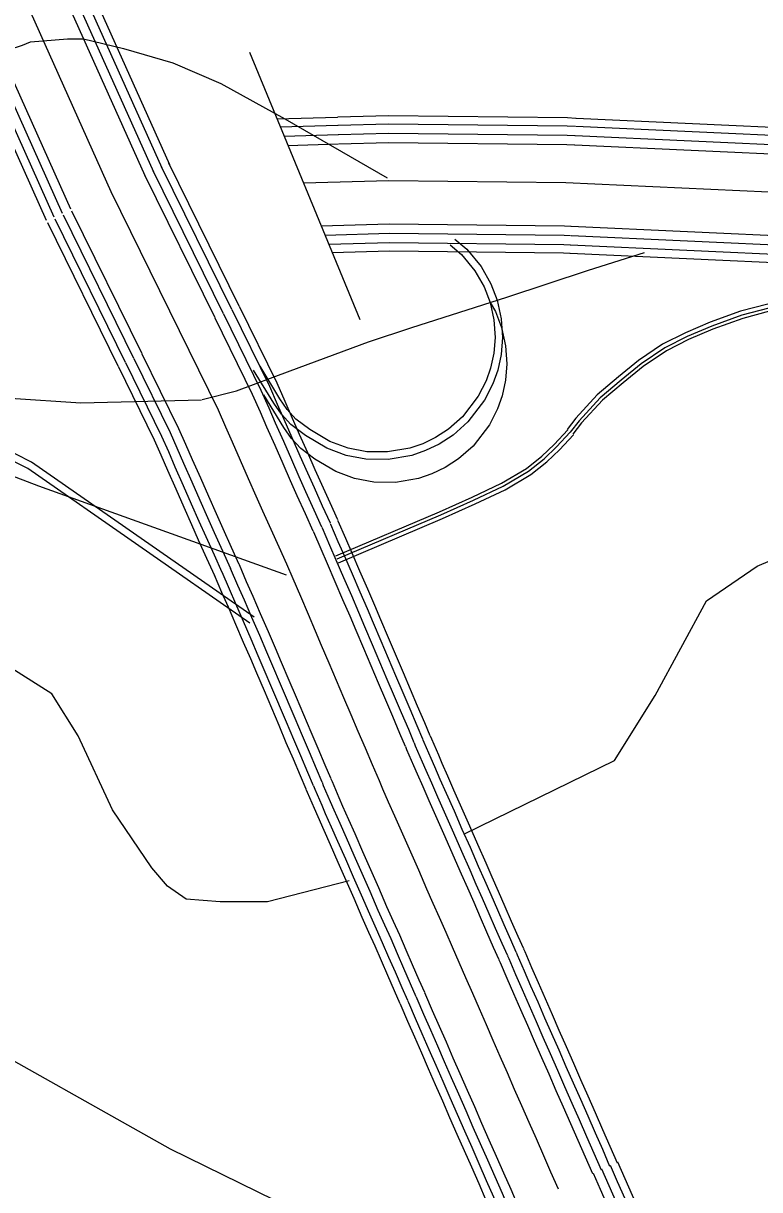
# Model space of a CAD drawing. Extents: x 1788175 to 1969470, y 584502 to 738744.
# Drawn here: x 1848176 to 1849757, y 672144 to 674646 of the extents above; entities that cross this region are included whole.
import ezdxf

# ---------------------------------------------------------------- set-up
doc = ezdxf.new("R2010")
doc.units = 0
for name, color, linetype in [('DESIGN - DRAINAGE - Bridges and Cross Drains Size Text', 7, 'Continuous'), ('DESIGN - TRANSPORTATION - Text', 7, 'Continuous'), ('SURVEY - CENTERLINE - Preliminary', 7, 'Continuous'), ('SURVEY - CENTERLINE - Preliminary Text', 7, 'Continuous'), ('SURVEY - CONTOURS - Index with Text', 7, 'Continuous'), ('SURVEY - DRAINAGE - Area Shapes', 7, 'Continuous'), ('SURVEY - DRAINAGE - Storm Sewer', 7, 'Continuous'), ('SURVEY - NON-TRANSPORTATION - Features', 7, 'Continuous'), ('SURVEY - NON-TRANSPORTATION - Features Text', 7, 'Continuous')]:
    doc.layers.add(name, color=color, linetype=linetype)

msp = doc.modelspace()

# ---------------------------------------------------------------- linework, layer by layer
at = {"layer": 'DESIGN - TRANSPORTATION - Text'}
msp.add_lwpolyline([(1847163, 673119.6), (1847174.3, 673012.2), (1847202.5, 672916), (1847230.8, 672842.5), (1847355.1, 672769), (1847519, 672695.5), (1847778.9, 672616.3), (1848027.6, 672491.9), (1848491, 672231.8), (1848790.5, 672084.8), (1848897.9, 672033.9), (1848988.3, 671983), (1849066, 671895.8)], dxfattribs=at)
at = {"layer": 'SURVEY - CENTERLINE - Preliminary'}
for points in [[(1848850.4, 674444.4), (1848720.4, 674440.8)], [(1849361.6, 674442.3), (1849344.2, 674443.1), (1848959.5, 674447.5), (1848851.3, 674444.5)], [(1849360.8, 674424.8), (1849343.7, 674425.6), (1848959.6, 674430), (1848851.8, 674427)], [(1849861.9, 674419.3), (1849362.4, 674442.3)], [(1848850.9, 674426.9), (1848727.5, 674423.5)], [(1848851.5, 674406.9), (1848735.7, 674403.7)], [(1849359.8, 674404.9), (1849343.1, 674405.6), (1848959.8, 674410), (1848852.4, 674407)], [(1849860.2, 674381.9), (1849360.7, 674404.8)], [(1849861.1, 674401.9), (1849361.6, 674424.8)], [(1848852.1, 674386.7), (1848744, 674383.6)], [(1849358.9, 674384.6), (1849342.5, 674385.3), (1848960, 674389.7), (1848853, 674386.7)], [(1849859.3, 674361.6), (1849359.8, 674384.6)], [(1848777.1, 674303.8), (1848960.6, 674309), (1849340.2, 674304.6), (1850709.8, 674241.7), (1854076.1, 674099.5), (1856048.7, 674012.5), (1857863.8, 673940.2)], [(1849350.9, 674210.3), (1849337.5, 674211), (1848961.4, 674215.3), (1848815.4, 674211.1)], [(1849851.3, 674187.4), (1849351.8, 674210.3)], [(1849350.8, 674190), (1849336.9, 674190.7), (1848961.6, 674195), (1848823.7, 674191.1)], [(1849851.2, 674167.1), (1849351.8, 674190)], [(1849349.9, 674170.1), (1849336.3, 674170.7), (1848961.8, 674175), (1848831.9, 674171.3)], [(1849349.1, 674152.6), (1849335.8, 674153.2), (1848961.9, 674157.5), (1848839, 674154)], [(1849850.3, 674147.1), (1849350.8, 674170)], [(1849849.5, 674129.6), (1849350, 674152.5)]]:
    msp.add_lwpolyline(points, dxfattribs=at)
at = {"layer": 'SURVEY - CENTERLINE - Preliminary Text'}
for points in [[(1848364.1, 674284.9), (1848098.9, 674875.9), (1847972.1, 675166.7)], [(1848455.9, 674327.1), (1848251.2, 674783.3)], [(1848474.1, 674335.3), (1848269.4, 674791.5)], [(1848490.1, 674342.4), (1848285.4, 674798.6)], [(1848437.4, 674318.8), (1848232.7, 674775)], [(1848278.2, 674247.4), (1848073.5, 674703.6)], [(1848225.9, 674222.9), (1848021.2, 674679.1)], [(1848241.9, 674230.1), (1848037.2, 674686.3)], [(1848260.1, 674238.3), (1848055.4, 674694.4)], [(1848605.6, 674023.2), (1848454.7, 674329.5)], [(1848623.5, 674032), (1848472.7, 674338.4)], [(1848639.2, 674039.7), (1848488.4, 674346.1)], [(1848587.4, 674014.2), (1848436.5, 674320.6)], [(1849324.4, 672145), (1849308.6, 672181.4), (1849293.1, 672216.8), (1849277.4, 672252.9), (1849261.9, 672288.3), (1849246.1, 672323.7), (1849230.6, 672359), (1849215.1, 672394.4), (1849199.6, 672429.8), (1849184.7, 672463.7), (1849170.1, 672497.6), (1849154.8, 672531.9), (1849140.5, 672564.7), (1849125.9, 672598.6), (1849111.6, 672631.1), (1849097.2, 672663.9), (1849083.5, 672695.3), (1849069.5, 672727.7), (1849056, 672757.6), (1849042.3, 672788.6), (1849024.7, 672829.1), (1849007.5, 672868.1), (1848990.5, 672906.8), (1848973.6, 672945.1), (1848960.1, 672975.4), (1848947.8, 673003.4), (1848940.2, 673021.3), (1848925.3, 673055.6), (1848910.1, 673091.3), (1848894.9, 673127.1), (1848879.7, 673162.4), (1848864.2, 673198.9), (1848848.5, 673236.1), (1848832.7, 673273.3), (1848816.3, 673311.6), (1848803.2, 673342.2), (1848788, 673377.6), (1848771.3, 673416.3), (1848754.9, 673454.2), (1848741.2, 673485.6), (1848725.4, 673522), (1848708.1, 673560.3), (1848690.3, 673599.7), (1848676, 673631.8), (1848659.6, 673668.6), (1848642.4, 673708), (1848624.8, 673747.4), (1848610.8, 673779.9), (1848595, 673816), (1848364.1, 674284.9)], [(1848413.1, 673927.4), (1848261.9, 674234.6)], [(1848430.9, 673937.2), (1848280, 674243.5)], [(1848379.5, 673910.8), (1848228.2, 674218)], [(1848395.2, 673918.6), (1848243.9, 674225.7)], [(1848835, 673573.5), (1848818.4, 673610.1), (1848800.7, 673649.3), (1848786.5, 673681.1), (1848770.3, 673717.5), (1848753.1, 673756.9), (1848735.6, 673796.1), (1848721.8, 673828.1), (1848704.8, 673867), (1848623.9, 674031.2)], [(1848850.9, 673580.7), (1848834.4, 673617.3), (1848816.7, 673656.5), (1848802.5, 673688.2), (1848786.4, 673724.6), (1848769.1, 673764), (1848751.7, 673803.1), (1848737.8, 673835.1), (1848720.7, 673874.3), (1848639.6, 674038.9)], [(1848798.2, 673556.9), (1848781.7, 673593.6), (1848764, 673632.8), (1848749.7, 673664.7), (1848733.5, 673701.2), (1848716.2, 673740.6), (1848698.8, 673779.9), (1848684.8, 673812.1), (1848668.2, 673850), (1848587.8, 674013.4)], [(1848816.7, 673565.3), (1848800.2, 673601.9), (1848782.5, 673641.1), (1848768.3, 673672.9), (1848752, 673709.4), (1848734.8, 673748.8), (1848717.3, 673788), (1848703.4, 673820.2), (1848686.7, 673858.5), (1848606, 674022.4)], [(1848639.2, 673485.3), (1848622.8, 673521.8), (1848604.9, 673561.3), (1848590.4, 673593.7), (1848573.9, 673630.8), (1848556.7, 673670.2), (1848539, 673709.8), (1848524.9, 673742.5), (1848510, 673776.5), (1848431.3, 673936.4)], [(1848586.9, 673460.7), (1848570.1, 673498), (1848552.2, 673537.6), (1848537.6, 673570.2), (1848521, 673607.5), (1848503.8, 673646.8), (1848486.1, 673686.5), (1848471.9, 673719.5), (1848457.6, 673752.1), (1848379.9, 673910)], [(1848602.9, 673467.9), (1848586.1, 673505.2), (1848568.1, 673544.8), (1848553.6, 673577.3), (1848537, 673614.6), (1848519.8, 673653.9), (1848502.1, 673693.6), (1848487.9, 673726.5), (1848473.5, 673759.5), (1848395.6, 673917.8)], [(1848621.1, 673476.1), (1848604.3, 673513.4), (1848586.4, 673553), (1848571.9, 673585.4), (1848555.3, 673622.6), (1848538.1, 673662), (1848520.5, 673701.6), (1848506.3, 673734.4), (1848491.6, 673767.9), (1848413.5, 673926.6)], [(1849049.5, 673117.6), (1849037.6, 673145.6), (1849022.3, 673181.5), (1849007.1, 673216.9), (1848991.8, 673253), (1848960.1, 673327.6), (1848943.6, 673366.2), (1848930.4, 673396.9), (1848915.2, 673432.4), (1848898.5, 673471.1), (1848882, 673509.4), (1848868.2, 673540.9), (1848852.1, 673577.9), (1848851.3, 673579.7)], [(1848996.3, 673095), (1848984.4, 673122.9), (1848969.2, 673158.8), (1848954, 673194.2), (1848938.6, 673230.5), (1848922.8, 673267.7), (1848907, 673305), (1848890.5, 673343.4), (1848877.3, 673374.1), (1848862.1, 673409.5), (1848845.4, 673448.2), (1848829, 673486.4), (1848815.2, 673517.8), (1848799.3, 673554.6), (1848798.6, 673556)], [(1849015, 673102.9), (1849003.1, 673130.9), (1848987.8, 673166.8), (1848972.6, 673202.1), (1848957.2, 673238.4), (1848925.6, 673312.9), (1848909.2, 673351.4), (1848896, 673382.1), (1848880.8, 673417.6), (1848864.1, 673456.3), (1848847.6, 673494.5), (1848833.8, 673525.9), (1848817.8, 673562.8), (1848817.1, 673564.4)], [(1849033.4, 673110.7), (1849021.5, 673138.7), (1849006.2, 673174.6), (1848991, 673210), (1848975.7, 673246.2), (1848944, 673320.7), (1848927.6, 673359.3), (1848914.4, 673390), (1848899.1, 673425.5), (1848882.4, 673464.2), (1848865.9, 673502.5), (1848852.1, 673533.9), (1848836.1, 673570.9), (1848835.4, 673572.6)], [(1848835.8, 673026.7), (1848823.9, 673054.7), (1848808.8, 673090.2), (1848793.6, 673125.6), (1848778, 673162.3), (1848762.2, 673199.5), (1848746.5, 673236.6), (1848730.2, 673274.7), (1848717.1, 673305.3), (1848701.9, 673340.6), (1848685.3, 673379.2), (1848669, 673416.8), (1848655.3, 673448.2), (1848639.7, 673484.2), (1848639.5, 673484.5)], [(1848783, 673003.3), (1848770.8, 673032.1), (1848755.7, 673067.5), (1848740.4, 673102.9), (1848724.8, 673139.7), (1848693.3, 673214), (1848677.1, 673252), (1848664, 673282.5), (1848648.8, 673317.7), (1848632.2, 673356.3), (1848616, 673393.8), (1848602.3, 673425.1), (1848586.4, 673461.9)], [(1848799.1, 673010.1), (1848786.9, 673038.9), (1848771.8, 673074.4), (1848756.5, 673109.8), (1848740.9, 673146.6), (1848709.4, 673220.8), (1848693.2, 673258.8), (1848680.1, 673289.4), (1848664.9, 673324.6), (1848648.3, 673363.2), (1848632.1, 673400.8), (1848618.4, 673432.1), (1848602.5, 673468.8)], [(1848817.5, 673018), (1848805.3, 673046.7), (1848790.1, 673082.3), (1848774.9, 673117.7), (1848759.3, 673154.4), (1848727.8, 673228.7), (1848711.6, 673266.7), (1848698.4, 673297.3), (1848683.3, 673332.5), (1848666.6, 673371.1), (1848650.4, 673408.7), (1848636.7, 673440.1), (1848620.8, 673476.8)], [(1849215.7, 672645.5), (1849204.1, 672671.7), (1849189.8, 672704.4), (1849176.1, 672735.6), (1849161.9, 672768.5), (1849148.3, 672798.8), (1849134.8, 672829.2), (1849117.3, 672869.6), (1849100, 672908.9), (1849083, 672947.6), (1849065.9, 672986.1), (1849052.6, 673016.1), (1849040.6, 673043.5), (1849033.1, 673061.2), (1849018.1, 673095.5), (1849015.3, 673102.1)], [(1849234, 672653.5), (1849222.4, 672679.7), (1849208.1, 672712.4), (1849194.5, 672743.6), (1849180.2, 672776.6), (1849166.5, 672807), (1849153.1, 672837.2), (1849135.6, 672877.7), (1849118.3, 672916.9), (1849101.3, 672955.6), (1849084.2, 672994.2), (1849070.9, 673024.2), (1849059, 673051.4), (1849051.4, 673069.1), (1849036.5, 673103.4), (1849033.8, 673109.9)], [(1849250, 672660.6), (1849238.4, 672686.8), (1849224.2, 672719.4), (1849210.5, 672750.6), (1849196.2, 672783.6), (1849182.5, 672814.1), (1849169.2, 672844.3), (1849151.6, 672884.7), (1849134.3, 672924), (1849117.3, 672962.7), (1849100.2, 673001.3), (1849086.9, 673031.3), (1849075, 673058.3), (1849067.5, 673076.1), (1849052.6, 673110.3), (1849049.9, 673116.8)], [(1849197.1, 672637.3), (1849185.5, 672663.6), (1849171.2, 672696.3), (1849157.5, 672727.5), (1849143.4, 672760.3), (1849129.8, 672790.6), (1849116.2, 672821.1), (1849098.7, 672861.5), (1849081.4, 672900.7), (1849064.4, 672939.4), (1849047.4, 672977.8), (1849034, 673007.9), (1849022, 673035.4), (1849014.4, 673053.2), (1848999.5, 673087.5), (1848996.7, 673094.1)], [(1848985, 672542.7), (1848972.9, 672570.2), (1848958.5, 672603.2), (1848944.6, 672634.8), (1848930.9, 672666.6), (1848917.7, 672695.9), (1848903.6, 672727.8), (1848886, 672768.4), (1848868.9, 672807.1), (1848851.9, 672845.7), (1848835.1, 672883.7), (1848821.5, 672914.3), (1848808.8, 672943.5), (1848801.1, 672961.5), (1848786.2, 672995.8), (1848783.3, 673002.5)], [(1849001, 672549.8), (1848988.9, 672577.2), (1848974.5, 672610.2), (1848960.7, 672641.8), (1848946.9, 672673.7), (1848933.7, 672703), (1848919.6, 672734.9), (1848902, 672775.4), (1848884.9, 672814.2), (1848867.9, 672852.8), (1848851.1, 672890.8), (1848837.5, 672921.3), (1848824.8, 672950.4), (1848817.2, 672968.4), (1848802.3, 673002.7), (1848799.4, 673009.3)], [(1849019.3, 672557.8), (1849007.2, 672585.3), (1848992.8, 672618.2), (1848979, 672649.8), (1848965.2, 672681.7), (1848952, 672711.2), (1848937.9, 672742.9), (1848920.3, 672783.4), (1848903.2, 672822.2), (1848886.2, 672860.8), (1848869.4, 672898.9), (1848855.8, 672929.4), (1848843.2, 672958.3), (1848835.5, 672976.3), (1848820.6, 673010.6), (1848817.9, 673017.1)], [(1849037.5, 672566.9), (1849025.8, 672593.4), (1849011.4, 672626.4), (1848997.6, 672657.9), (1848983.8, 672689.9), (1848970.5, 672719.4), (1848956.5, 672751), (1848938.9, 672791.6), (1848921.7, 672830.4), (1848904.8, 672869), (1848887.9, 672907.1), (1848874.4, 672937.6), (1848861.8, 672966.3), (1848854.2, 672984.3), (1848839.3, 673018.6), (1848836.2, 673025.9)], [(1849435.1, 672193.9), (1849419.6, 672229.8), (1849404, 672265.3), (1849388.2, 672301.4), (1849372.6, 672337.2), (1849356.8, 672372.6), (1849341.4, 672407.6), (1849325.9, 672443), (1849310.4, 672478.4), (1849295.6, 672512), (1849280.9, 672546.1), (1849265.6, 672580.6), (1849251.6, 672612.9), (1849236.8, 672647), (1849234.3, 672652.7)], [(1849451.2, 672200.8), (1849435.7, 672236.7), (1849420.1, 672272.4), (1849404.3, 672308.5), (1849388.6, 672344.3), (1849372.8, 672379.7), (1849357.5, 672414.6), (1849342, 672450), (1849326.4, 672485.5), (1849311.7, 672519), (1849297, 672553.1), (1849281.6, 672587.7), (1849267.6, 672619.8), (1849252.9, 672654), (1849250.3, 672659.8)], [(1849398.2, 672177.9), (1849382.7, 672213.7), (1849367.1, 672249.2), (1849351.3, 672285.3), (1849335.7, 672320.9), (1849319.9, 672356.3), (1849304.5, 672391.4), (1849289, 672426.8), (1849273.5, 672462.2), (1849258.7, 672495.9), (1849244, 672530), (1849228.8, 672564.4), (1849214.6, 672596.8), (1849199.9, 672630.9), (1849197.5, 672636.5)], [(1849416.8, 672185.9), (1849401.3, 672221.8), (1849385.7, 672257.3), (1849369.9, 672293.4), (1849354.3, 672329.1), (1849338.5, 672364.5), (1849323.1, 672399.6), (1849307.6, 672435), (1849292.1, 672470.4), (1849277.3, 672504), (1849262.6, 672538.1), (1849247.3, 672572.6), (1849233.2, 672604.9), (1849218.5, 672639), (1849216, 672644.7)], [(1849219.8, 672099.7), (1849204.2, 672135.9), (1849188.7, 672171.1), (1849172.9, 672207.2), (1849157.6, 672242.2), (1849141.8, 672277.6), (1849126.2, 672313.3), (1849110.7, 672348.7), (1849095.2, 672384), (1849080.2, 672418.2), (1849065.6, 672452), (1849050.5, 672486), (1849036, 672519.4), (1849021.5, 672553.1), (1849019.7, 672556.9)], [(1849238.1, 672108.6), (1849222.8, 672144), (1849207.3, 672179.2), (1849191.5, 672215.4), (1849176.2, 672250.4), (1849160.4, 672285.8), (1849144.8, 672321.4), (1849129.3, 672356.8), (1849113.8, 672392.1), (1849098.8, 672426.3), (1849084.2, 672460.1), (1849069.1, 672494.2), (1849054.6, 672527.4), (1849040, 672561.2), (1849037.9, 672566)], [(1849185.4, 672084.8), (1849169.8, 672121), (1849154.4, 672156.1), (1849138.6, 672192.2), (1849123.3, 672227), (1849107.5, 672262.4), (1849091.8, 672298.3), (1849076.3, 672333.6), (1849060.9, 672368.9), (1849045.8, 672403.3), (1849031.3, 672436.9), (1849016.2, 672470.9), (1849001.6, 672504.5), (1848987.1, 672538.1), (1848985.4, 672541.8)], [(1849201.5, 672091.7), (1849185.8, 672127.9), (1849170.4, 672163.1), (1849154.6, 672199.2), (1849139.3, 672234.1), (1849123.6, 672269.5), (1849107.9, 672305.3), (1849092.4, 672340.7), (1849076.9, 672376), (1849061.8, 672410.2), (1849047.3, 672443.9), (1849032.2, 672477.9), (1849017.6, 672511.4), (1849003.1, 672545.1), (1849001.4, 672548.9)], [(1849451.6, 672203.6), (1849467.1, 672168.2), (1849482.9, 672132.1), (1849499, 672095.3), (1849514.4, 672059), (1849529.7, 672023.4), (1849545.5, 671987), (1849560.7, 671951.6), (1849576.4, 671915.1), (1849591.5, 671880), (1849606.9, 671844.9), (1849622.6, 671808.7), (1849637.8, 671773.3), (1849650.4, 671744.3)], [(1849399, 672179.6), (1849414.1, 672145), (1849429.9, 672108.9), (1849445.9, 672072.4), (1849461.2, 672036.3), (1849476.6, 672000.5), (1849492.4, 671964.1), (1849507.6, 671928.7), (1849523.4, 671892.2), (1849538.5, 671857), (1849553.9, 671821.8), (1849569.6, 671785.8), (1849584.8, 671750.4), (1849597.8, 671720.4)], [(1849417.2, 672188.6), (1849432.7, 672153.2), (1849448.5, 672117), (1849464.5, 672080.4), (1849479.9, 672044.3), (1849495.2, 672008.5), (1849511, 671972.1), (1849526.2, 671936.7), (1849542, 671900.3), (1849557.1, 671865.1), (1849572.5, 671829.9), (1849588.2, 671793.8), (1849603.4, 671758.4), (1849616, 671729.3)], [(1849435.5, 672196.6), (1849451, 672161.2), (1849466.8, 672125), (1849482.9, 672088.3), (1849498.3, 672052.2), (1849513.6, 672016.5), (1849529.4, 671980), (1849544.6, 671944.6), (1849560.4, 671908.2), (1849575.5, 671873.1), (1849590.9, 671837.9), (1849606.6, 671801.7), (1849621.8, 671766.3), (1849634.4, 671737.3)]]:
    msp.add_lwpolyline(points, dxfattribs=at)
at = {"layer": 'SURVEY - CONTOURS - Index with Text'}
msp.add_lwpolyline([(1848875.6, 672806.4), (1848700.4, 672761.1), (1848598.7, 672761.1), (1848525.2, 672766.8), (1848485.6, 672795.1), (1848451.7, 672834.7), (1848367, 672959.1), (1848293.5, 673117.4), (1848237, 673207.9), (1848129.6, 673275.7), (1847897.9, 673292.7), (1847266.4, 673259.1)], dxfattribs=at)
at = {"layer": 'SURVEY - DRAINAGE - Area Shapes'}
msp.add_lwpolyline([(1849124.2, 672908.2), (1849445.2, 673065), (1849532.4, 673203.9), (1849642.2, 673407.5), (1849751.4, 673481.6), (1849874.5, 673533.8), (1849992.9, 673562.2)], dxfattribs=at)
at = {"layer": 'SURVEY - DRAINAGE - Storm Sewer'}
msp.add_lwpolyline([(1848661.1, 674584), (1848898.3, 674010.8)], dxfattribs=at)
at = {"layer": 'SURVEY - NON-TRANSPORTATION - Features'}
for points in [[(1847408.9, 674153.1), (1847759.1, 674362.5), (1847831.2, 674410.5), (1847875.8, 674441.4), (1847937.6, 674479.2), (1847985.6, 674510.1), (1848020, 674527.2), (1848071.5, 674554.7), (1848143.5, 674589), (1848174.4, 674599.3), (1848191.6, 674606.2), (1848270.6, 674613.1), (1848304.9, 674613.1), (1848390.7, 674592.5), (1848497.1, 674561.6), (1848600.1, 674516.9), (1848737.4, 674441.4), (1848957.1, 674314.4)], [(1848560, 673838.9), (1848633.8, 673857.8), (1848748.8, 673900.7), (1848917, 673962.5), (1849009.7, 673993.4), (1849214, 674058.6), (1849389, 674116.9), (1849509.2, 674154.7)], [(1848558.3, 673838), (1848299.2, 673831.2), (1848148.1, 673841.5), (1847925, 673874.1), (1847410.1, 673990.8)]]:
    msp.add_lwpolyline(points, dxfattribs=at)
at = {"layer": 'SURVEY - NON-TRANSPORTATION - Features Text'}
for points in [[(1849102.1, 674183), (1849128, 674161.6), (1849158.5, 674124.5), (1849179.6, 674087.5), (1849193.2, 674052), (1849202, 674012), (1849204.6, 673972), (1849201.7, 673936), (1849194.3, 673901.7), (1849184, 673872.6), (1849166.2, 673837.5), (1849130.4, 673791.1), (1849098.4, 673762.8), (1849068.5, 673743.3), (1849039.4, 673729.4), (1849009.6, 673719.2), (1848959, 673710.5), (1848911.4, 673711.2), (1848868.9, 673719.3), (1848827.3, 673734.5), (1848781.6, 673761.7), (1848750.4, 673785.3), (1848730.1, 673807.7), (1848713.4, 673831.5), (1848670.3, 673902)], [(1849091.9, 674170.7), (1849116.6, 674150.2), (1849145.3, 674115.4), (1849165.1, 674080.6), (1849177.9, 674047.4), (1849186.1, 674009.7), (1849188.5, 673972.2), (1849185.8, 673938.3), (1849178.8, 673906.1), (1849169.3, 673878.9), (1849152.6, 673846.1), (1849118.7, 673802.1), (1849088.7, 673775.6), (1849060.6, 673757.3), (1849033.4, 673744.2), (1849005.6, 673734.8), (1848957.8, 673726.5), (1848913, 673727.2), (1848873.2, 673734.7), (1848834.2, 673749), (1848790.6, 673775), (1848761.2, 673797.2), (1848742.6, 673817.7), (1848726.8, 673840.2), (1848684, 673910.4)], [(1850737.4, 674118.8), (1850153.7, 674068.6), (1849893.3, 674061), (1849809.6, 674050), (1849774.2, 674043.9), (1849715.3, 674028.5), (1849650.6, 674004.7), (1849597.4, 673982.3), (1849548.2, 673957.6), (1849496.8, 673922.6), (1849453.3, 673887.4), (1849407.8, 673849.2), (1849362.2, 673799.4), (1849343, 673774.7)], [(1850738.2, 674109.8), (1850154.2, 674059.6), (1849894.1, 674052), (1849811, 674041.1), (1849776.1, 674035.1), (1849718, 674019.9), (1849653.9, 673996.3), (1849601.2, 673974.1), (1849552.8, 673949.8), (1849502.2, 673915.4), (1849459.1, 673880.4), (1849414.1, 673842.6), (1849369.1, 673793.6), (1849350.1, 673769.2)], [(1850738.8, 674102.8), (1850154.6, 674052.6), (1849894.6, 674045.1), (1849812, 674034.1), (1849777.5, 674028.3), (1849720.1, 674013.2), (1849656.4, 673989.8), (1849604.1, 673967.8), (1849556.3, 673943.7), (1849506.3, 673909.8), (1849463.5, 673875), (1849418.9, 673837.6), (1849374.4, 673789.1), (1849355.7, 673764.9)], [(1849178.4, 674047.2), (1849189.4, 674027.9), (1849202.7, 673993.4), (1849211.2, 673954.4), (1849213.7, 673915.5), (1849210.9, 673880.4), (1849203.7, 673847.1), (1849193.7, 673818.8), (1849176.4, 673784.7), (1849141.5, 673739.3), (1849110.3, 673711.8), (1849081.2, 673692.9), (1849052.9, 673679.3), (1849024, 673669.4), (1848974.6, 673660.9), (1848928.3, 673661.6), (1848886.9, 673669.4), (1848846.5, 673684.3), (1848801.7, 673710.9), (1848771.3, 673733.9), (1848751.7, 673755.4), (1848735.4, 673778.7), (1848692.5, 673849.1)], [(1848740.6, 673462), (1848209.4, 673653.3), (1848136.2, 673681.2), (1848062.2, 673704.4), (1847982.5, 673717.1), (1847836.7, 673731.8), (1847606.3, 673739.9), (1847421, 673747.2), (1847237.2, 673749.4), (1847068.2, 673749.9), (1846863.8, 673752.6), (1846580.5, 673780.9), (1846049.3, 673851.8)], [(1848671.2, 673372.2), (1848193.7, 673705), (1848125.4, 673739.2), (1848050.1, 673762.8), (1847969.5, 673775.6), (1847823.2, 673790.4), (1847592.5, 673798.5), (1847407.1, 673805.8), (1847223.1, 673808), (1847054, 673808.5), (1846815.2, 673805.8), (1846586.6, 673804.3), (1846260.4, 673809.6)], [(1848662.1, 673359.1), (1848185.5, 673691.2), (1848119.4, 673724.3), (1848046.4, 673747.1), (1847967.4, 673759.8), (1847822.1, 673774.4), (1847591.9, 673782.5), (1847406.7, 673789.8), (1847222.9, 673792), (1847054.1, 673792.5), (1846815.3, 673789.8), (1846586.5, 673788.3), (1846260.1, 673793.6)], [(1848846.6, 673503.4), (1849069.3, 673598.4), (1849139.3, 673629.5), (1849202.5, 673659.6), (1849256.4, 673691.4), (1849289.3, 673717.4), (1849315.6, 673742.5), (1849345, 673774)], [(1848849.3, 673497), (1849072.1, 673592), (1849142.2, 673623.1), (1849205.8, 673653.4), (1849260.3, 673685.7), (1849293.9, 673712.1), (1849320.5, 673737.6), (1849350.1, 673769.2)], [(1848852.8, 673488.7), (1849075.7, 673583.7), (1849146, 673615), (1849210, 673645.4), (1849265.5, 673678.2), (1849299.8, 673705.3), (1849326.9, 673731.3), (1849356.7, 673763.1)]]:
    msp.add_lwpolyline(points, dxfattribs=at)

# ---------------------------------------------------------------- texts
at = {"layer": 'DESIGN - DRAINAGE - Bridges and Cross Drains Size Text'}
msp.add_text('South', height=475, rotation=330.9441, dxfattribs=at).set_placement((1847077, 672072.5))

doc.saveas('drawing.dxf')
